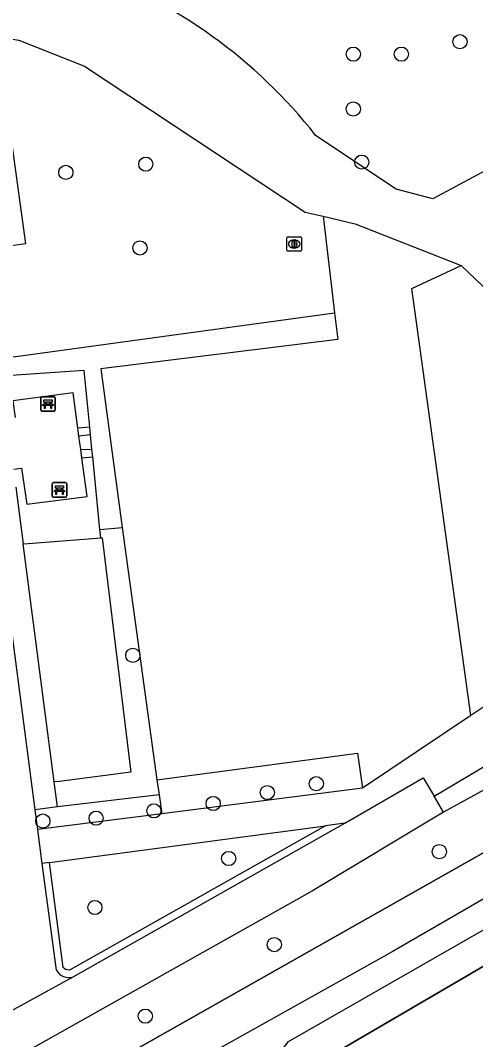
# Model space of a CAD drawing. Extents: x 162157 to 163165, y 378998 to 380775.
# Drawn here: x 162747.9 to 162779.3, y 379796.3 to 379866.6 of the extents above; entities that cross this region are included whole.
import ezdxf

# ---------------------------------------------------------------- set-up
doc = ezdxf.new("R2010")
doc.units = 0
for name, color, linetype in [('IMGEO_Bank', 7, 'Continuous'), ('IMGEO_Boom', 7, 'Continuous'), ('IMGEO_Brandkraan', 7, 'Continuous'), ('IMGEO_Gemengd_bos', 7, 'Continuous'), ('IMGEO_Groenvoorziening', 7, 'Continuous'), ('IMGEO_Haag', 7, 'Continuous'), ('IMGEO_Hek', 7, 'Continuous'), ('IMGEO_Naaldbos', 7, 'Continuous'), ('IMGEO_Voetpad_gesloten', 7, 'Continuous'), ('IMGEO_Voetpad_halfverhard', 7, 'Continuous'), ('IMGEO_Voetpad_onverhard', 7, 'Continuous'), ('IMGEO_Voetpad_open', 7, 'Continuous')]:
    doc.layers.add(name, color=color, linetype=linetype)

msp = doc.modelspace()

# ---------------------------------------------------------------- linework, layer by layer
at = {"layer": 'IMGEO_Bank'}
for p, q in [((162749.347, 379840.603), (162750.188, 379840.603)), ((162750.188, 379840.603), (162749.347, 379840.603)), ((162750.272, 379840.528), (162750.272, 379839.687)), ((162750.272, 379839.687), (162750.272, 379840.528)), ((162749.272, 379839.678), (162749.272, 379840.519)), ((162749.272, 379840.519), (162749.272, 379839.678)), ((162749.969, 379840.001), (162749.576, 379840.001)), ((162749.581, 379840.109), (162749.581, 379840.215)), ((162749.625, 379840.215), (162749.625, 379840.109)), ((162749.913, 379840.221), (162749.631, 379840.221)), ((162749.631, 379840.103), (162749.913, 379840.103)), ((162749.919, 379840.109), (162749.919, 379840.215)), ((162749.963, 379840.215), (162749.963, 379840.109)), ((162750.197, 379839.603), (162749.356, 379839.603)), ((162749.356, 379839.603), (162750.197, 379839.603)), ((162750.064, 379833.751), (162750.064, 379834.592)), ((162750.064, 379834.592), (162750.064, 379833.751)), ((162750.139, 379834.676), (162750.98, 379834.676)), ((162750.98, 379834.676), (162750.139, 379834.676)), ((162750.373, 379834.182), (162750.373, 379834.288)), ((162750.417, 379834.288), (162750.417, 379834.182)), ((162750.705, 379834.294), (162750.423, 379834.294)), ((162750.711, 379834.182), (162750.711, 379834.288)), ((162750.755, 379834.288), (162750.755, 379834.182)), ((162751.064, 379834.601), (162751.064, 379833.76)), ((162751.064, 379833.76), (162751.064, 379834.601)), ((162750.989, 379833.676), (162750.148, 379833.676)), ((162750.148, 379833.676), (162750.989, 379833.676)), ((162750.761, 379834.074), (162750.368, 379834.074)), ((162750.423, 379834.176), (162750.705, 379834.176))]:
    msp.add_line(p, q, dxfattribs=at)
for points in [[(162749.519, 379840.001), (162749.377, 379840.001), (162749.489, 379840.103), (162749.575, 379840.103)], [(162749.575, 379840.221), (162749.489, 379840.221), (162749.489, 379840.382), (162750.052, 379840.382), (162750.052, 379840.221), (162749.969, 379840.221)], [(162749.569, 379839.994), (162749.569, 379839.787), (162749.526, 379839.787), (162749.526, 379839.994)], [(162749.969, 379840.103), (162750.052, 379840.103), (162750.164, 379840.001), (162750.025, 379840.001)], [(162750.019, 379839.994), (162750.019, 379839.787), (162749.975, 379839.787), (162749.975, 379839.994)], [(162750.367, 379834.294), (162750.281, 379834.294), (162750.281, 379834.455), (162750.844, 379834.455), (162750.844, 379834.294), (162750.761, 379834.294)], [(162750.311, 379834.074), (162750.169, 379834.074), (162750.281, 379834.176), (162750.367, 379834.176)], [(162750.361, 379834.067), (162750.361, 379833.86), (162750.318, 379833.86), (162750.318, 379834.067)], [(162750.761, 379834.176), (162750.844, 379834.176), (162750.956, 379834.074), (162750.817, 379834.074)], [(162750.811, 379834.067), (162750.811, 379833.86), (162750.767, 379833.86), (162750.767, 379834.067)]]:
    msp.add_lwpolyline(points, dxfattribs=at)
for centre, radius, start, end in [((162749.35, 379840.525), 0.0779, 92.4484, 184.28452), ((162749.35, 379840.525), 0.0779, 92.4484, 184.28452), ((162750.194, 379840.525), 0.0779, 2.4484, 94.28452), ((162750.194, 379840.525), 0.0779, 2.4484, 94.28452), ((162749.519, 379839.994), 0.00671, 2.89567, 87.10433), ((162749.576, 379839.994), 0.00671, 92.89567, 177.10433), ((162749.574, 379840.214), 0.00671, 2.89567, 87.10433), ((162749.574, 379840.11), 0.00671, 272.89567, 357.10433), ((162749.631, 379840.214), 0.00671, 92.89567, 177.10433), ((162749.631, 379840.11), 0.00671, 182.89567, 267.10433), ((162749.913, 379840.214), 0.00671, 2.89567, 87.10433), ((162749.913, 379840.11), 0.00671, 272.89567, 357.10433), ((162749.97, 379840.214), 0.00671, 92.89567, 177.10433), ((162749.97, 379840.11), 0.00671, 182.89567, 267.10433), ((162749.968, 379839.994), 0.00671, 2.89567, 87.10433), ((162750.025, 379839.994), 0.00671, 92.89567, 177.10433), ((162749.35, 379839.681), 0.0779, 182.4484, 274.28452), ((162749.35, 379839.681), 0.0779, 182.4484, 274.28452), ((162750.194, 379839.681), 0.0779, 272.4484, 4.28452), ((162750.194, 379839.681), 0.0779, 272.4484, 4.28452), ((162750.142, 379834.598), 0.0779, 92.4484, 184.28452), ((162750.142, 379834.598), 0.0779, 92.4484, 184.28452), ((162750.366, 379834.287), 0.00671, 2.89567, 87.10433), ((162750.423, 379834.287), 0.00671, 92.89567, 177.10433), ((162750.705, 379834.287), 0.00671, 2.89567, 87.10433), ((162750.762, 379834.287), 0.00671, 92.89567, 177.10433), ((162750.986, 379834.598), 0.0779, 2.4484, 94.28452), ((162750.986, 379834.598), 0.0779, 2.4484, 94.28452), ((162750.142, 379833.754), 0.0779, 182.4484, 274.28452), ((162750.142, 379833.754), 0.0779, 182.4484, 274.28452), ((162750.311, 379834.067), 0.00671, 2.89567, 87.10433), ((162750.368, 379834.067), 0.00671, 92.89567, 177.10433), ((162750.366, 379834.183), 0.00671, 272.89567, 357.10433), ((162750.423, 379834.183), 0.00671, 182.89567, 267.10433), ((162750.705, 379834.183), 0.00671, 272.89567, 357.10433), ((162750.762, 379834.183), 0.00671, 182.89567, 267.10433), ((162750.76, 379834.067), 0.00671, 2.89567, 87.10433), ((162750.817, 379834.067), 0.00671, 92.89567, 177.10433), ((162750.986, 379833.754), 0.0779, 272.4484, 4.28452), ((162750.986, 379833.754), 0.0779, 272.4484, 4.28452)]:
    msp.add_arc(centre, radius, start, end, dxfattribs=at)
at = {"layer": 'IMGEO_Boom'}
for centre in [(162778.182, 379865.077), (162770.827, 379864.22), (162774.147, 379864.22), (162770.827, 379860.44), (162756.518, 379856.638), (162771.41, 379856.778), (162751.005, 379856.067), (162756.116, 379850.86), (162755.624, 379822.77), (162768.275, 379813.916), (162764.896, 379813.31), (162757.077, 379812.049), (162761.163, 379812.553), (162749.42, 379811.346), (162753.092, 379811.544), (162776.761, 379809.233), (162762.237, 379808.762), (162753.008, 379805.386), (162765.381, 379802.823), (162756.484, 379797.893)]:
    msp.add_circle(centre, 0.489, dxfattribs=at)
at = {"layer": 'IMGEO_Brandkraan'}
for p, q in [((162766.252, 379850.708), (162766.252, 379851.56)), ((162766.327, 379851.634), (162767.179, 379851.634)), ((162766.74, 379851.414), (162766.765, 379851.414)), ((162767.253, 379851.56), (162767.253, 379850.708)), ((162767.179, 379850.634), (162766.327, 379850.634)), ((162766.763, 379850.854), (162766.738, 379850.854))]:
    msp.add_line(p, q, dxfattribs=at)
for points in [[(162766.252, 379850.708), (162766.252, 379851.56)], [(162766.327, 379851.634), (162767.179, 379851.634)], [(162766.6, 379851.334), (162766.6, 379850.934), (162766.813, 379850.934)], [(162766.831, 379851.334), (162766.6, 379851.334)], [(162766.779, 379851.253), (162766.725, 379851.253), (162766.725, 379851.177)], [(162766.725, 379851.177), (162766.778, 379851.177)], [(162766.787, 379851.101), (162766.725, 379851.101), (162766.725, 379851.02)], [(162767.253, 379851.56), (162767.253, 379850.708)], [(162767.179, 379850.634), (162766.327, 379850.634)], [(162766.725, 379851.02), (162766.787, 379851.02)]]:
    msp.add_lwpolyline(points, dxfattribs=at)
for centre, radius, start, end in [((162766.329, 379851.558), 0.0765, 91.55205, 178.44795), ((162766.329, 379851.558), 0.0765, 91.55205, 178.44795), ((162766.78, 379851.215), 0.0379, 267.82845, 90.93552), ((162766.788, 379851.06), 0.0404, 269.87594, 90.50774), ((162766.835, 379851.189), 0.145, 59.4692, 91.53667), ((162766.86, 379851.236), 0.0922, 285.51372, 58.15012), ((162766.865, 379851.044), 0.105, 301.31148, 78.98903), ((162767.177, 379851.558), 0.0765, 1.55205, 88.44795), ((162767.177, 379851.558), 0.0765, 1.55205, 88.44795), ((162766.329, 379850.71), 0.0765, 181.55205, 268.44795), ((162766.329, 379850.71), 0.0765, 181.55205, 268.44795), ((162766.819, 379851.185), 0.251, 268.66757, 293.53466), ((162767.177, 379850.71), 0.0765, 271.55205, 358.44795), ((162767.177, 379850.71), 0.0765, 271.55205, 358.44795)]:
    msp.add_arc(centre, radius, start, end, dxfattribs=at)
for centre, major_axis, ratio, start_param, end_param in [((162766.739, 379851.134), (-0.387, 0.002), 0.722429, 4.712389, 7.853982), ((162766.764, 379851.134), (-0.39, 0.002), 0.717154, 1.570796, 4.712389)]:
    msp.add_ellipse(centre, major_axis=major_axis, ratio=ratio, start_param=start_param, end_param=end_param, dxfattribs=at)
at = {"layer": 'IMGEO_Gemengd_bos'}
msp.add_lwpolyline([(162599.261, 379863.191), (162619.51, 379719.305), (162619.84, 379719.405), (162655.434, 379739.291), (162722.158, 379776.569), (162803.655, 379822.641), (162807.939, 379851.547), (162824.983, 379963.459), (162813.211, 379963.914)], dxfattribs=at)
at = {"layer": 'IMGEO_Groenvoorziening'}
for points in [[(162745.753, 379850.793), (162743.963, 379864.786), (162746.384, 379864.382), (162748.228, 379851.136), (162745.753, 379850.793)], [(162768.75, 379853.041), (162769.525, 379846.385)], [(162778.939, 379818.616), (162774.866, 379848.059), (162778.266, 379849.658)], [(162753.413, 379830.861), (162753.348, 379831.443)], [(162754.89, 379831.594), (162757.288, 379814.195)], [(162748.065, 379830.46), (162748.416, 379830.48), (162753.413, 379830.861)], [(162753.413, 379830.861), (162753.517, 379830.869), (162755.478, 379814.72), (162750.577, 379814.074), (162750.204, 379814.039)], [(162794.835, 379821.724), (162777.047, 379811.963)], [(162757.288, 379814.195), (162771.119, 379816.027), (162771.469, 379813.608)], [(162757.288, 379814.195), (162757.438, 379813.143)], [(162757.438, 379813.143), (162750.427, 379812.327)], [(162757.438, 379813.143), (162757.623, 379811.85)], [(162768.91, 379811.013), (162751.254, 379801.058), (162750.985, 379801.112), (162750.832, 379801.242), (162749.879, 379808.493)]]:
    msp.add_lwpolyline(points, dxfattribs=at)
at = {"layer": 'IMGEO_Haag'}
for points in [[(162744.843, 379843.01), (162769.525, 379846.385)], [(162769.525, 379846.385), (162769.752, 379844.553), (162753.413, 379842.527), (162754.89, 379831.594)], [(162752.659, 379838.492), (162752.277, 379842.399), (162746.233, 379841.987), (162746.541, 379839.054)], [(162752.659, 379838.492), (162751.835, 379838.436)], [(162752.71, 379837.971), (162752.659, 379838.492)], [(162752.71, 379837.971), (162751.908, 379837.892)], [(162752.806, 379836.988), (162752.71, 379837.971)], [(162752.033, 379836.956), (162752.806, 379836.988)], [(162752.109, 379836.39), (162752.859, 379836.452)], [(162752.859, 379836.452), (162752.806, 379836.988)], [(162753.348, 379831.443), (162752.859, 379836.452)], [(162747.556, 379834.366), (162748.065, 379830.46)], [(162753.348, 379831.443), (162754.89, 379831.594)], [(162750.204, 379814.039), (162748.065, 379830.46)], [(162750.427, 379812.327), (162750.204, 379814.039)], [(162750.427, 379812.327), (162748.9, 379812.128)]]:
    msp.add_lwpolyline(points, dxfattribs=at)
at = {"layer": 'IMGEO_Hek'}
for points in [[(162813.211, 379963.914), (162824.983, 379963.459), (162807.939, 379851.547), (162803.655, 379822.641), (162722.158, 379776.569), (162655.434, 379739.291)], [(162775.122, 379767.049), (162770.393, 379777.598), (162768.088, 379784.243), (162765.802, 379793.149), (162805.896, 379816.582)]]:
    msp.add_lwpolyline(points, dxfattribs=at)
at = {"layer": 'IMGEO_Naaldbos'}
msp.add_lwpolyline([(162805.896, 379816.582), (162765.802, 379793.149), (162768.088, 379784.243), (162770.393, 379777.598), (162775.122, 379767.049)], dxfattribs=at)
at = {"layer": 'IMGEO_Voetpad_gesloten'}
for points in [[(162748.9, 379812.128), (162745.976, 379834.348)], [(162770.237, 379811.189), (162775.652, 379814.333), (162776.407, 379813.051)], [(162777.047, 379811.963), (162776.407, 379813.051)], [(162777.047, 379811.963), (162768.005, 379806.523), (162748.171, 379795.394), (162696.421, 379766.356), (162658.926, 379745.317)], [(162749.076, 379810.765), (162748.9, 379812.128)], [(162751.517, 379800.606), (162770.237, 379811.189)], [(162749.383, 379808.427), (162749.076, 379810.765)], [(162750.352, 379801.059), (162749.383, 379808.427)], [(162746.719, 379797.982), (162751.517, 379800.606)]]:
    msp.add_lwpolyline(points, dxfattribs=at)
msp.add_arc((162751.204, 379801.525), 0.971, 208.67478, 288.82895, dxfattribs=at)
at = {"layer": 'IMGEO_Voetpad_halfverhard'}
for points in [[(162741.845, 379865.847), (162744.054, 379865.799), (162747.766, 379865.189), (162752.299, 379863.395), (162767.498, 379853.336), (162768.75, 379853.041)], [(162784.018, 379858.375), (162776.318, 379854.246), (162773.775, 379854.908), (162768.232, 379858.621)], [(162768.75, 379853.041), (162770.949, 379852.522), (162778.266, 379849.658)], [(162778.266, 379849.658), (162780.713, 379847.319), (162783.91, 379828.803), (162783.155, 379824.617), (162782.166, 379820.78), (162778.939, 379818.616)], [(162776.407, 379813.051), (162789.363, 379820.761)], [(162778.939, 379818.616), (162771.469, 379813.608)], [(162771.469, 379813.608), (162757.623, 379811.85)], [(162757.623, 379811.85), (162749.076, 379810.765)], [(162749.879, 379808.493), (162768.91, 379811.013)], [(162770.237, 379811.189), (162768.91, 379811.013)], [(162749.879, 379808.493), (162749.383, 379808.427)]]:
    msp.add_lwpolyline(points, dxfattribs=at)
msp.add_arc((162740.414, 379836.722), 35.404, 38.21133, 70.26148, dxfattribs=at)
at = {"layer": 'IMGEO_Voetpad_onverhard'}
for points in [[(162802.269, 379819.618), (162797.296, 379816.104), (162773.517, 379802.316), (162754.686, 379791.793), (162749.413, 379789.16), (162734.005, 379779.918), (162725.64, 379775.549), (162697.05, 379759.662), (162679.19, 379750), (162655.957, 379737.088), (162643.443, 379730.134), (162622.663, 379717.446)], [(162771.434, 379764.71), (162764.723, 379788.702), (162764.413, 379790.732), (162764.582, 379793.348), (162765.188, 379794.595), (162766.351, 379796.147), (162797.125, 379813.746), (162803.124, 379817.365), (162805.318, 379818.166)]]:
    msp.add_lwpolyline(points, dxfattribs=at)
at = {"layer": 'IMGEO_Voetpad_open'}
for points in [[(162751.835, 379838.436), (162751.509, 379840.879), (162747.344, 379840.327), (162747.5, 379839.165)], [(162751.908, 379837.892), (162751.835, 379838.436)], [(162752.033, 379836.956), (162751.908, 379837.892)], [(162747.415, 379835.605), (162747.955, 379835.668), (162748.319, 379833.189), (162752.465, 379833.723), (162752.109, 379836.39)], [(162752.109, 379836.39), (162752.033, 379836.956)]]:
    msp.add_lwpolyline(points, dxfattribs=at)

doc.saveas('drawing.dxf')
